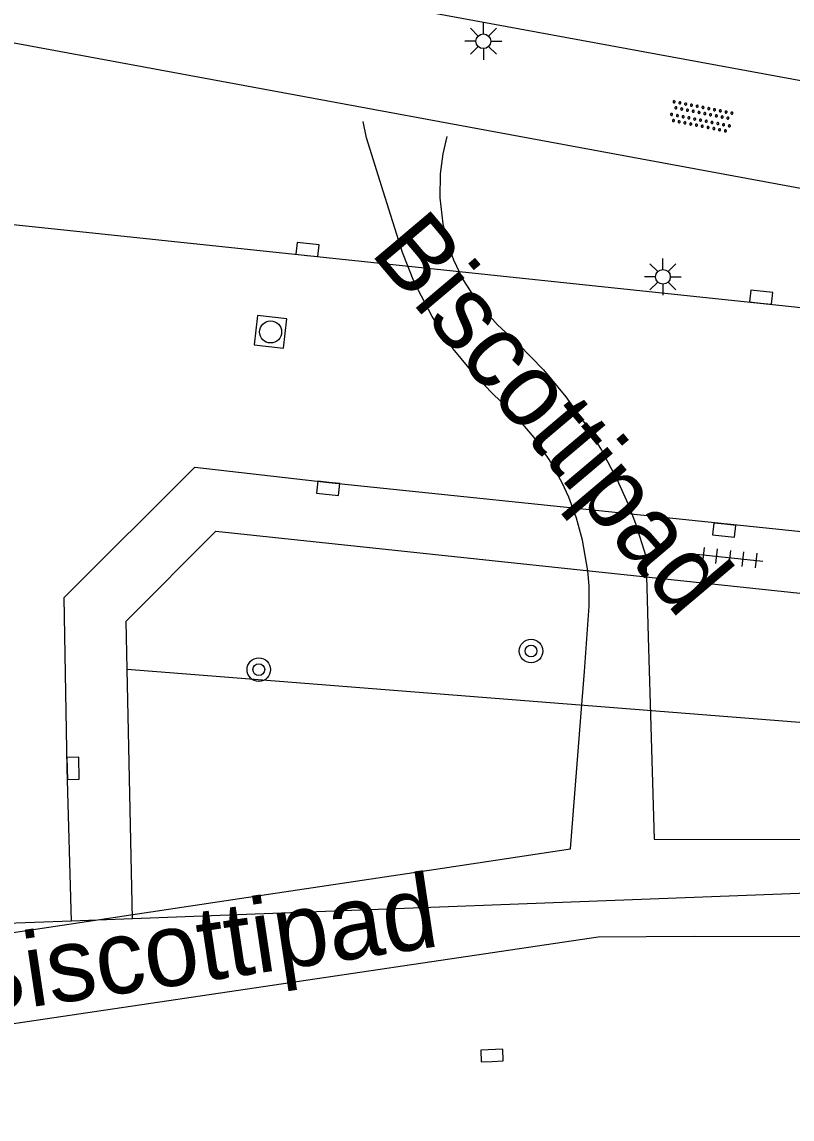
# Model space of a CAD drawing. Extents: x 132999 to 136000, y 398499 to 400501.
# Drawn here: x 133141.51 to 133167.66, y 398773.01 to 398810.27 of the extents above; entities that cross this region are included whole.
import ezdxf

# ---------------------------------------------------------------- set-up
doc = ezdxf.new("R2010")
doc.units = 0
for name, color, linetype in [('gg-afsc-hekwerk', 7, 'Continuous'), ('gg-anno-openbare ruimte label', 7, 'Continuous'), ('gg-knt-onverhard', 7, 'Continuous'), ('gg-knt-plantopografie kant verharding', 7, 'Continuous'), ('gg-knt-verharding', 7, 'Continuous'), ('gt-grn-groengrens', 7, 'Continuous'), ('gt-symb-boom', 7, 'Continuous'), ('gt-symb-kolk', 7, 'Continuous'), ('gt-symb-lichtmast', 7, 'Continuous'), ('gt-symb-overige verharding', 7, 'Continuous'), ('gt-symb-rioolschacht', 7, 'Continuous'), ('gt-symb-tegel verharding', 7, 'Continuous')]:
    doc.layers.add(name, color=color, linetype=linetype)

# ---------------------------------------------------------------- blocks, each defined once
blk = doc.blocks.new('gt0-LMAST')
at = {"layer": 'gt-symb-lichtmast'}
for p, q in [((-0.182, 0.173), (-0.447, 0.438)), ((-0.005, 0.246), (-0.005, 0.621)), ((0.172, 0.173), (0.437, 0.438)), ((-0.255, -0.004), (-0.63, -0.004)), ((-0.182, -0.181), (-0.447, -0.446)), ((-0.005, -0.254), (-0.005, -0.629)), ((0.437, -0.446), (0.172, -0.181)), ((0.245, -0.004), (0.62, -0.004))]:
    blk.add_line(p, q, dxfattribs=at)
blk.add_circle((-0.005, -0.004), 0.25, dxfattribs=at)
blk = doc.blocks.new('gt0-OVH')
at = {"layer": 'gt-symb-overige verharding'}
for points in [[(-0.972, 0.298), (-0.967, 0.308), (-0.965, 0.319), (-0.966, 0.33), (-0.971, 0.34), (-0.978, 0.348), (-0.988, 0.353), (-0.999, 0.355), (-1.01, 0.354), (-1.02, 0.349), (-1.028, 0.342), (-1.033, 0.332), (-1.035, 0.321), (-1.034, 0.31), (-1.029, 0.3), (-1.022, 0.292), (-1.012, 0.287), (-1.001, 0.285), (-0.99, 0.286), (-0.98, 0.291)], [(-0.872, 0.106), (-0.867, 0.116), (-0.865, 0.126), (-0.866, 0.137), (-0.871, 0.147), (-0.878, 0.156), (-0.888, 0.161), (-0.899, 0.163), (-0.91, 0.162), (-0.92, 0.157), (-0.928, 0.15), (-0.933, 0.14), (-0.935, 0.129), (-0.934, 0.118), (-0.929, 0.108), (-0.922, 0.1), (-0.912, 0.095), (-0.901, 0.092), (-0.89, 0.094), (-0.88, 0.098)], [(-0.772, 0.298), (-0.767, 0.308), (-0.765, 0.319), (-0.766, 0.33), (-0.771, 0.34), (-0.778, 0.348), (-0.788, 0.353), (-0.799, 0.355), (-0.81, 0.354), (-0.82, 0.349), (-0.828, 0.342), (-0.833, 0.332), (-0.835, 0.321), (-0.834, 0.31), (-0.829, 0.3), (-0.822, 0.292), (-0.812, 0.287), (-0.801, 0.285), (-0.79, 0.286), (-0.78, 0.291)], [(-0.672, 0.106), (-0.667, 0.116), (-0.665, 0.126), (-0.666, 0.137), (-0.671, 0.147), (-0.678, 0.156), (-0.688, 0.161), (-0.699, 0.163), (-0.71, 0.162), (-0.72, 0.157), (-0.728, 0.15), (-0.733, 0.14), (-0.735, 0.129), (-0.734, 0.118), (-0.729, 0.108), (-0.722, 0.1), (-0.712, 0.095), (-0.701, 0.092), (-0.69, 0.094), (-0.68, 0.098)], [(-0.572, 0.298), (-0.567, 0.308), (-0.565, 0.319), (-0.566, 0.33), (-0.571, 0.34), (-0.578, 0.348), (-0.588, 0.353), (-0.599, 0.355), (-0.61, 0.354), (-0.62, 0.349), (-0.628, 0.342), (-0.633, 0.332), (-0.635, 0.321), (-0.634, 0.31), (-0.629, 0.3), (-0.622, 0.292), (-0.612, 0.287), (-0.601, 0.285), (-0.59, 0.286), (-0.58, 0.291)], [(-0.472, 0.106), (-0.467, 0.116), (-0.465, 0.126), (-0.466, 0.137), (-0.471, 0.147), (-0.478, 0.156), (-0.488, 0.161), (-0.499, 0.163), (-0.51, 0.162), (-0.52, 0.157), (-0.528, 0.15), (-0.533, 0.14), (-0.535, 0.129), (-0.534, 0.118), (-0.529, 0.108), (-0.522, 0.1), (-0.512, 0.095), (-0.501, 0.092), (-0.49, 0.094), (-0.48, 0.098)], [(-0.372, 0.298), (-0.367, 0.308), (-0.365, 0.319), (-0.366, 0.33), (-0.371, 0.34), (-0.378, 0.348), (-0.388, 0.353), (-0.399, 0.355), (-0.41, 0.354), (-0.42, 0.349), (-0.428, 0.342), (-0.433, 0.332), (-0.435, 0.321), (-0.434, 0.31), (-0.429, 0.3), (-0.422, 0.292), (-0.412, 0.287), (-0.401, 0.285), (-0.39, 0.286), (-0.38, 0.291)], [(-0.272, 0.106), (-0.267, 0.116), (-0.265, 0.126), (-0.266, 0.137), (-0.271, 0.147), (-0.278, 0.156), (-0.288, 0.161), (-0.299, 0.163), (-0.31, 0.162), (-0.32, 0.157), (-0.328, 0.15), (-0.333, 0.14), (-0.335, 0.129), (-0.334, 0.118), (-0.329, 0.108), (-0.322, 0.1), (-0.312, 0.095), (-0.301, 0.092), (-0.29, 0.094), (-0.28, 0.098)], [(-0.172, 0.298), (-0.167, 0.308), (-0.165, 0.319), (-0.166, 0.33), (-0.171, 0.34), (-0.178, 0.348), (-0.188, 0.353), (-0.199, 0.355), (-0.21, 0.354), (-0.22, 0.349), (-0.228, 0.342), (-0.233, 0.332), (-0.235, 0.321), (-0.234, 0.31), (-0.229, 0.3), (-0.222, 0.292), (-0.212, 0.287), (-0.201, 0.285), (-0.19, 0.286), (-0.18, 0.291)], [(-0.072, 0.106), (-0.067, 0.116), (-0.065, 0.126), (-0.066, 0.137), (-0.071, 0.147), (-0.078, 0.156), (-0.088, 0.161), (-0.099, 0.163), (-0.11, 0.162), (-0.12, 0.157), (-0.128, 0.15), (-0.133, 0.14), (-0.135, 0.129), (-0.134, 0.118), (-0.129, 0.108), (-0.122, 0.1), (-0.112, 0.095), (-0.101, 0.092), (-0.09, 0.094), (-0.08, 0.098)], [(0.028, 0.298), (0.033, 0.308), (0.035, 0.319), (0.034, 0.33), (0.029, 0.34), (0.022, 0.348), (0.012, 0.353), (0.001, 0.355), (-0.01, 0.354), (-0.02, 0.349), (-0.028, 0.342), (-0.033, 0.332), (-0.035, 0.321), (-0.034, 0.31), (-0.029, 0.3), (-0.022, 0.292), (-0.012, 0.287), (-0.001, 0.285), (0.01, 0.286), (0.02, 0.291)], [(0.128, 0.106), (0.133, 0.116), (0.135, 0.126), (0.134, 0.137), (0.129, 0.147), (0.122, 0.156), (0.112, 0.161), (0.101, 0.163), (0.09, 0.162), (0.08, 0.157), (0.072, 0.15), (0.067, 0.14), (0.065, 0.129), (0.066, 0.118), (0.071, 0.108), (0.078, 0.1), (0.088, 0.095), (0.099, 0.092), (0.11, 0.094), (0.12, 0.098)], [(0.228, 0.298), (0.233, 0.308), (0.235, 0.319), (0.234, 0.33), (0.229, 0.34), (0.222, 0.348), (0.212, 0.353), (0.201, 0.355), (0.19, 0.354), (0.18, 0.349), (0.172, 0.342), (0.167, 0.332), (0.165, 0.321), (0.166, 0.31), (0.171, 0.3), (0.178, 0.292), (0.188, 0.287), (0.199, 0.285), (0.21, 0.286), (0.22, 0.291)], [(0.328, 0.106), (0.333, 0.116), (0.335, 0.126), (0.334, 0.137), (0.329, 0.147), (0.322, 0.156), (0.312, 0.161), (0.301, 0.163), (0.29, 0.162), (0.28, 0.157), (0.272, 0.15), (0.267, 0.14), (0.265, 0.129), (0.266, 0.118), (0.271, 0.108), (0.278, 0.1), (0.288, 0.095), (0.299, 0.092), (0.31, 0.094), (0.32, 0.098)], [(0.428, 0.298), (0.433, 0.308), (0.435, 0.319), (0.434, 0.33), (0.429, 0.34), (0.422, 0.348), (0.412, 0.353), (0.401, 0.355), (0.39, 0.354), (0.38, 0.349), (0.372, 0.342), (0.367, 0.332), (0.365, 0.321), (0.366, 0.31), (0.371, 0.3), (0.378, 0.292), (0.388, 0.287), (0.399, 0.285), (0.41, 0.286), (0.42, 0.291)], [(0.528, 0.106), (0.533, 0.116), (0.535, 0.126), (0.534, 0.137), (0.529, 0.147), (0.522, 0.156), (0.512, 0.161), (0.501, 0.163), (0.49, 0.162), (0.48, 0.157), (0.472, 0.15), (0.467, 0.14), (0.465, 0.129), (0.466, 0.118), (0.471, 0.108), (0.478, 0.1), (0.488, 0.095), (0.499, 0.092), (0.51, 0.094), (0.52, 0.098)], [(0.628, 0.298), (0.633, 0.308), (0.635, 0.319), (0.634, 0.33), (0.629, 0.34), (0.622, 0.348), (0.612, 0.353), (0.601, 0.355), (0.59, 0.354), (0.58, 0.349), (0.572, 0.342), (0.567, 0.332), (0.565, 0.321), (0.566, 0.31), (0.571, 0.3), (0.578, 0.292), (0.588, 0.287), (0.599, 0.285), (0.61, 0.286), (0.62, 0.291)], [(0.728, 0.106), (0.733, 0.116), (0.735, 0.126), (0.734, 0.137), (0.729, 0.147), (0.722, 0.156), (0.712, 0.161), (0.701, 0.163), (0.69, 0.162), (0.68, 0.157), (0.672, 0.15), (0.667, 0.14), (0.665, 0.129), (0.666, 0.118), (0.671, 0.108), (0.678, 0.1), (0.688, 0.095), (0.699, 0.092), (0.71, 0.094), (0.72, 0.098)], [(0.828, 0.298), (0.833, 0.308), (0.835, 0.319), (0.834, 0.33), (0.829, 0.34), (0.822, 0.348), (0.812, 0.353), (0.801, 0.355), (0.79, 0.354), (0.78, 0.349), (0.772, 0.342), (0.767, 0.332), (0.765, 0.321), (0.766, 0.31), (0.771, 0.3), (0.778, 0.292), (0.788, 0.287), (0.799, 0.285), (0.81, 0.286), (0.82, 0.291)], [(0.928, 0.106), (0.933, 0.116), (0.935, 0.126), (0.934, 0.137), (0.929, 0.147), (0.922, 0.156), (0.912, 0.161), (0.901, 0.163), (0.89, 0.162), (0.88, 0.157), (0.872, 0.15), (0.867, 0.14), (0.865, 0.129), (0.866, 0.118), (0.871, 0.108), (0.878, 0.1), (0.888, 0.095), (0.899, 0.092), (0.91, 0.094), (0.92, 0.098)], [(1.028, 0.298), (1.033, 0.308), (1.035, 0.319), (1.034, 0.33), (1.029, 0.34), (1.022, 0.348), (1.012, 0.353), (1.001, 0.355), (0.99, 0.354), (0.98, 0.349), (0.972, 0.342), (0.967, 0.332), (0.965, 0.321), (0.966, 0.31), (0.971, 0.3), (0.978, 0.292), (0.988, 0.287), (0.999, 0.285), (1.01, 0.286), (1.02, 0.291)], [(-0.972, -0.142), (-0.967, -0.132), (-0.965, -0.121), (-0.966, -0.11), (-0.971, -0.1), (-0.978, -0.092), (-0.988, -0.087), (-0.999, -0.085), (-1.01, -0.086), (-1.02, -0.091), (-1.028, -0.098), (-1.033, -0.108), (-1.035, -0.119), (-1.034, -0.13), (-1.029, -0.14), (-1.022, -0.148), (-1.012, -0.153), (-1.001, -0.155), (-0.99, -0.154), (-0.98, -0.149)], [(-0.872, -0.334), (-0.867, -0.324), (-0.865, -0.314), (-0.866, -0.303), (-0.871, -0.293), (-0.878, -0.284), (-0.888, -0.279), (-0.899, -0.277), (-0.91, -0.278), (-0.92, -0.283), (-0.928, -0.29), (-0.933, -0.3), (-0.935, -0.311), (-0.934, -0.322), (-0.929, -0.332), (-0.922, -0.34), (-0.912, -0.345), (-0.901, -0.348), (-0.89, -0.346), (-0.88, -0.342)], [(-0.772, -0.142), (-0.767, -0.132), (-0.765, -0.121), (-0.766, -0.11), (-0.771, -0.1), (-0.778, -0.092), (-0.788, -0.087), (-0.799, -0.085), (-0.81, -0.086), (-0.82, -0.091), (-0.828, -0.098), (-0.833, -0.108), (-0.835, -0.119), (-0.834, -0.13), (-0.829, -0.14), (-0.822, -0.148), (-0.812, -0.153), (-0.801, -0.155), (-0.79, -0.154), (-0.78, -0.149)], [(-0.672, -0.334), (-0.667, -0.324), (-0.665, -0.314), (-0.666, -0.303), (-0.671, -0.293), (-0.678, -0.284), (-0.688, -0.279), (-0.699, -0.277), (-0.71, -0.278), (-0.72, -0.283), (-0.728, -0.29), (-0.733, -0.3), (-0.735, -0.311), (-0.734, -0.322), (-0.729, -0.332), (-0.722, -0.34), (-0.712, -0.345), (-0.701, -0.348), (-0.69, -0.346), (-0.68, -0.342)], [(-0.572, -0.142), (-0.567, -0.132), (-0.565, -0.121), (-0.566, -0.11), (-0.571, -0.1), (-0.578, -0.092), (-0.588, -0.087), (-0.599, -0.085), (-0.61, -0.086), (-0.62, -0.091), (-0.628, -0.098), (-0.633, -0.108), (-0.635, -0.119), (-0.634, -0.13), (-0.629, -0.14), (-0.622, -0.148), (-0.612, -0.153), (-0.601, -0.155), (-0.59, -0.154), (-0.58, -0.149)], [(-0.472, -0.334), (-0.467, -0.324), (-0.465, -0.314), (-0.466, -0.303), (-0.471, -0.293), (-0.478, -0.284), (-0.488, -0.279), (-0.499, -0.277), (-0.51, -0.278), (-0.52, -0.283), (-0.528, -0.29), (-0.533, -0.3), (-0.535, -0.311), (-0.534, -0.322), (-0.529, -0.332), (-0.522, -0.34), (-0.512, -0.345), (-0.501, -0.348), (-0.49, -0.346), (-0.48, -0.342)], [(-0.372, -0.142), (-0.367, -0.132), (-0.365, -0.121), (-0.366, -0.11), (-0.371, -0.1), (-0.378, -0.092), (-0.388, -0.087), (-0.399, -0.085), (-0.41, -0.086), (-0.42, -0.091), (-0.428, -0.098), (-0.433, -0.108), (-0.435, -0.119), (-0.434, -0.13), (-0.429, -0.14), (-0.422, -0.148), (-0.412, -0.153), (-0.401, -0.155), (-0.39, -0.154), (-0.38, -0.149)], [(-0.272, -0.334), (-0.267, -0.324), (-0.265, -0.314), (-0.266, -0.303), (-0.271, -0.293), (-0.278, -0.284), (-0.288, -0.279), (-0.299, -0.277), (-0.31, -0.278), (-0.32, -0.283), (-0.328, -0.29), (-0.333, -0.3), (-0.335, -0.311), (-0.334, -0.322), (-0.329, -0.332), (-0.322, -0.34), (-0.312, -0.345), (-0.301, -0.348), (-0.29, -0.346), (-0.28, -0.342)], [(-0.172, -0.142), (-0.167, -0.132), (-0.165, -0.121), (-0.166, -0.11), (-0.171, -0.1), (-0.178, -0.092), (-0.188, -0.087), (-0.199, -0.085), (-0.21, -0.086), (-0.22, -0.091), (-0.228, -0.098), (-0.233, -0.108), (-0.235, -0.119), (-0.234, -0.13), (-0.229, -0.14), (-0.222, -0.148), (-0.212, -0.153), (-0.201, -0.155), (-0.19, -0.154), (-0.18, -0.149)], [(-0.072, -0.334), (-0.067, -0.324), (-0.065, -0.314), (-0.066, -0.303), (-0.071, -0.293), (-0.078, -0.284), (-0.088, -0.279), (-0.099, -0.277), (-0.11, -0.278), (-0.12, -0.283), (-0.128, -0.29), (-0.133, -0.3), (-0.135, -0.311), (-0.134, -0.322), (-0.129, -0.332), (-0.122, -0.34), (-0.112, -0.345), (-0.101, -0.348), (-0.09, -0.346), (-0.08, -0.342)], [(0.028, -0.142), (0.033, -0.132), (0.035, -0.121), (0.034, -0.11), (0.029, -0.1), (0.022, -0.092), (0.012, -0.087), (0.001, -0.085), (-0.01, -0.086), (-0.02, -0.091), (-0.028, -0.098), (-0.033, -0.108), (-0.035, -0.119), (-0.034, -0.13), (-0.029, -0.14), (-0.022, -0.148), (-0.012, -0.153), (-0.001, -0.155), (0.01, -0.154), (0.02, -0.149)], [(0.128, -0.334), (0.133, -0.324), (0.135, -0.314), (0.134, -0.303), (0.129, -0.293), (0.122, -0.284), (0.112, -0.279), (0.101, -0.277), (0.09, -0.278), (0.08, -0.283), (0.072, -0.29), (0.067, -0.3), (0.065, -0.311), (0.066, -0.322), (0.071, -0.332), (0.078, -0.34), (0.088, -0.345), (0.099, -0.348), (0.11, -0.346), (0.12, -0.342)], [(0.228, -0.142), (0.233, -0.132), (0.235, -0.121), (0.234, -0.11), (0.229, -0.1), (0.222, -0.092), (0.212, -0.087), (0.201, -0.085), (0.19, -0.086), (0.18, -0.091), (0.172, -0.098), (0.167, -0.108), (0.165, -0.119), (0.166, -0.13), (0.171, -0.14), (0.178, -0.148), (0.188, -0.153), (0.199, -0.155), (0.21, -0.154), (0.22, -0.149)], [(0.328, -0.334), (0.333, -0.324), (0.335, -0.314), (0.334, -0.303), (0.329, -0.293), (0.322, -0.284), (0.312, -0.279), (0.301, -0.277), (0.29, -0.278), (0.28, -0.283), (0.272, -0.29), (0.267, -0.3), (0.265, -0.311), (0.266, -0.322), (0.271, -0.332), (0.278, -0.34), (0.288, -0.345), (0.299, -0.348), (0.31, -0.346), (0.32, -0.342)], [(0.428, -0.142), (0.433, -0.132), (0.435, -0.121), (0.434, -0.11), (0.429, -0.1), (0.422, -0.092), (0.412, -0.087), (0.401, -0.085), (0.39, -0.086), (0.38, -0.091), (0.372, -0.098), (0.367, -0.108), (0.365, -0.119), (0.366, -0.13), (0.371, -0.14), (0.378, -0.148), (0.388, -0.153), (0.399, -0.155), (0.41, -0.154), (0.42, -0.149)], [(0.528, -0.334), (0.533, -0.324), (0.535, -0.314), (0.534, -0.303), (0.529, -0.293), (0.522, -0.284), (0.512, -0.279), (0.501, -0.277), (0.49, -0.278), (0.48, -0.283), (0.472, -0.29), (0.467, -0.3), (0.465, -0.311), (0.466, -0.322), (0.471, -0.332), (0.478, -0.34), (0.488, -0.345), (0.499, -0.348), (0.51, -0.346), (0.52, -0.342)], [(0.628, -0.142), (0.633, -0.132), (0.635, -0.121), (0.634, -0.11), (0.629, -0.1), (0.622, -0.092), (0.612, -0.087), (0.601, -0.085), (0.59, -0.086), (0.58, -0.091), (0.572, -0.098), (0.567, -0.108), (0.565, -0.119), (0.566, -0.13), (0.571, -0.14), (0.578, -0.148), (0.588, -0.153), (0.599, -0.155), (0.61, -0.154), (0.62, -0.149)], [(0.728, -0.334), (0.733, -0.324), (0.735, -0.314), (0.734, -0.303), (0.729, -0.293), (0.722, -0.284), (0.712, -0.279), (0.701, -0.277), (0.69, -0.278), (0.68, -0.283), (0.672, -0.29), (0.667, -0.3), (0.665, -0.311), (0.666, -0.322), (0.671, -0.332), (0.678, -0.34), (0.688, -0.345), (0.699, -0.348), (0.71, -0.346), (0.72, -0.342)], [(0.828, -0.142), (0.833, -0.132), (0.835, -0.121), (0.834, -0.11), (0.829, -0.1), (0.822, -0.092), (0.812, -0.087), (0.801, -0.085), (0.79, -0.086), (0.78, -0.091), (0.772, -0.098), (0.767, -0.108), (0.765, -0.119), (0.766, -0.13), (0.771, -0.14), (0.778, -0.148), (0.788, -0.153), (0.799, -0.155), (0.81, -0.154), (0.82, -0.149)], [(0.928, -0.334), (0.933, -0.324), (0.935, -0.314), (0.934, -0.303), (0.929, -0.293), (0.922, -0.284), (0.912, -0.279), (0.901, -0.277), (0.89, -0.278), (0.88, -0.283), (0.872, -0.29), (0.867, -0.3), (0.865, -0.311), (0.866, -0.322), (0.871, -0.332), (0.878, -0.34), (0.888, -0.345), (0.899, -0.348), (0.91, -0.346), (0.92, -0.342)], [(1.028, -0.142), (1.033, -0.132), (1.035, -0.121), (1.034, -0.11), (1.029, -0.1), (1.022, -0.092), (1.012, -0.087), (1.001, -0.085), (0.99, -0.086), (0.98, -0.091), (0.972, -0.098), (0.967, -0.108), (0.965, -0.119), (0.966, -0.13), (0.971, -0.14), (0.978, -0.148), (0.988, -0.153), (0.999, -0.155), (1.01, -0.154), (1.02, -0.149)]]:
    blk.add_lwpolyline(points, close=True, dxfattribs=at)
blk = doc.blocks.new('gt0-BOOM')
at = {"layer": 'gt-symb-boom'}
for radius in [0.4, 0.2]:
    blk.add_circle((0, 0), radius, dxfattribs=at)
blk = doc.blocks.new('gt0-TEG1')
at = {"layer": 'gt-symb-tegel verharding'}
for p, q in [((-1.125, 0), (1.125, 0)), ((-0.9, -0.25), (-0.9, 0.25)), ((-0.45, -0.25), (-0.45, 0.25)), ((0, -0.25), (0, 0.25)), ((0.45, -0.25), (0.45, 0.25)), ((0.9, -0.25), (0.9, 0.25))]:
    blk.add_line(p, q, dxfattribs=at)
blk = doc.blocks.new('gt0-KOLK')
at = {"layer": 'gt-symb-kolk'}
blk.add_lwpolyline([(0, 0), (0.375, 0), (0.375, 0.4), (-0.375, 0.4), (-0.375, 0), (0, 0)], dxfattribs=at)
blk = doc.blocks.new('gt0-RS')
at = {"layer": 'gt-symb-rioolschacht'}
blk.add_lwpolyline([(-0.5, -0.5), (0.5, -0.5), (0.5, 0.5), (-0.5, 0.5)], close=True, dxfattribs=at)
blk.add_circle((0, 0), 0.375, dxfattribs=at)

msp = doc.modelspace()

# ---------------------------------------------------------------- linework, layer by layer
at = {"layer": 'gg-afsc-hekwerk'}
for p, q in [((133175.061, 398780.945), (133145.256, 398779.816)), ((133143.192, 398779.737), (133135.983, 398779.464)), ((133145.256, 398779.816), (133143.192, 398779.737))]:
    msp.add_line(p, q, dxfattribs=at)
at = {"layer": 'gg-knt-onverhard'}
msp.add_line((133174.626, 398803.384), (133108.147, 398815.643), dxfattribs=at)
at = {"layer": 'gg-knt-plantopografie kant verharding'}
for points in [[(133124.733, 398776.881), (133142.421, 398779.531), (133148.665, 398780.467), (133155.787, 398781.534), (133160.133, 398782.186), (133160.493, 398786.656), (133160.608, 398788.216), (133160.772, 398790.424), (133160.775, 398791.119), (133160.731, 398791.633), (133160.551, 398792.676), (133160.345, 398793.417), (133160.081, 398794.129), (133159.858, 398794.62), (133159.419, 398795.413), (133158.906, 398796.157), (133158.251, 398796.921), (133157.5, 398797.64), (133156.907, 398798.256), (133156.158, 398799.173), (133155.436, 398800.263), (133154.838, 398801.41), (133154.429, 398802.438), (133153.844, 398804.311), (133153.214, 398806.329), (133153.097, 398806.889)], [(133155.941, 398806.373), (133155.804, 398805.793), (133155.713, 398805.115), (133155.7, 398804.3), (133155.805, 398803.411), (133155.943, 398802.826), (133156.163, 398802.191), (133156.479, 398801.522), (133156.975, 398800.749), (133157.654, 398799.979), (133158.371, 398799.324), (133159.222, 398798.451), (133159.985, 398797.538), (133160.664, 398796.59), (133161.195, 398795.729), (133161.714, 398794.745), (133162.094, 398793.897), (133162.347, 398793.242), (133162.699, 398792.127), (133162.73, 398791.06), (133162.778, 398789.38), (133162.844, 398787.115), (133162.977, 398782.515), (133191.455, 398782.499)], [(133177.528, 398779.197), (133164.342, 398779.215), (133161.077, 398779.193), (133118.911, 398772.936), (133120.961, 398759.118), (133100.104, 398756.023)]]:
    msp.add_lwpolyline(points, dxfattribs=at)
at = {"layer": 'gg-knt-verharding'}
for p, q in [((133181.26, 398799.158), (133135.703, 398803.962)), ((133145.256, 398779.816), (133145.081, 398788.293))]:
    msp.add_line(p, q, dxfattribs=at)
for points in [[(133178.432, 398806.348), (133108.7, 398819.174), (133094.441, 398821.156), (133080.993, 398822.054), (133066.616, 398821.91), (133023.996, 398818.521), (133022.966, 398817.952), (133016.727, 398817.537), (133016.064, 398817.924)], [(133143.192, 398779.737), (133143.043, 398784.919), (133142.944, 398790.728), (133147.38, 398795.153), (133151.929, 398794.629), (133174.637, 398792.269), (133186.049, 398791.042)], [(133145.081, 398788.293), (133145.048, 398789.919), (133148.088, 398792.972), (133169.638, 398790.69), (133170.711, 398791.363), (133170.738, 398791.773), (133173.297, 398791.475), (133173.815, 398790.882), (133173.748, 398790.236), (133190.424, 398788.463)]]:
    msp.add_lwpolyline(points, dxfattribs=at)
at = {"layer": 'gt-grn-groengrens'}
msp.add_lwpolyline([(133145.081, 398788.293), (133183.156, 398785.29), (133191.548, 398784.504)], dxfattribs=at)

# ---------------------------------------------------------------- block references
at = {"layer": 'gt-symb-boom'}
for p in [(133158.798, 398788.906), (133149.551, 398788.275)]:
    msp.add_blockref('gt0-BOOM', p, dxfattribs=at)
at = {"layer": 'gt-symb-kolk'}
for p, rotation in [((133151.185, 398802.341), -5.967037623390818), ((133166.59, 398800.72), -5.9670376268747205), ((133151.929, 398794.629), 173.912991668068), ((133165.377, 398793.211), 173.91299166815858), ((133143.043, 398784.919), -89.02606556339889), ((133157.48, 398774.97), 2.1783688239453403)]:
    msp.add_blockref('gt0-KOLK', p, dxfattribs=dict(at, rotation=rotation))
at = {"layer": 'gt-symb-lichtmast'}
for p in [(133157.183, 398809.615), (133163.282, 398801.616)]:
    msp.add_blockref('gt0-LMAST', p, dxfattribs=at)
at = {"layer": 'gt-symb-overige verharding', "rotation": -11.18632930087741}
msp.add_blockref('gt0-OVH', (133164.576, 398807.051), dxfattribs=at)
at = {"layer": 'gt-symb-rioolschacht', "rotation": 173.33703637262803}
msp.add_blockref('gt0-RS', (133149.95, 398799.743), dxfattribs=at)
at = {"layer": 'gt-symb-tegel verharding', "rotation": -6.14399576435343}
msp.add_blockref('gt0-TEG1', (133165.553, 398792.075), dxfattribs=at)

# ---------------------------------------------------------------- texts
at = {"layer": 'gg-anno-openbare ruimte label'}
for rotation, p in [(310.2, (133153.301, 398802.434)), (8.5, (133139.567, 398776.476))]:
    msp.add_text('Biscottipad', height=2.5, rotation=rotation, dxfattribs=at).set_placement(p)

doc.saveas('drawing.dxf')
